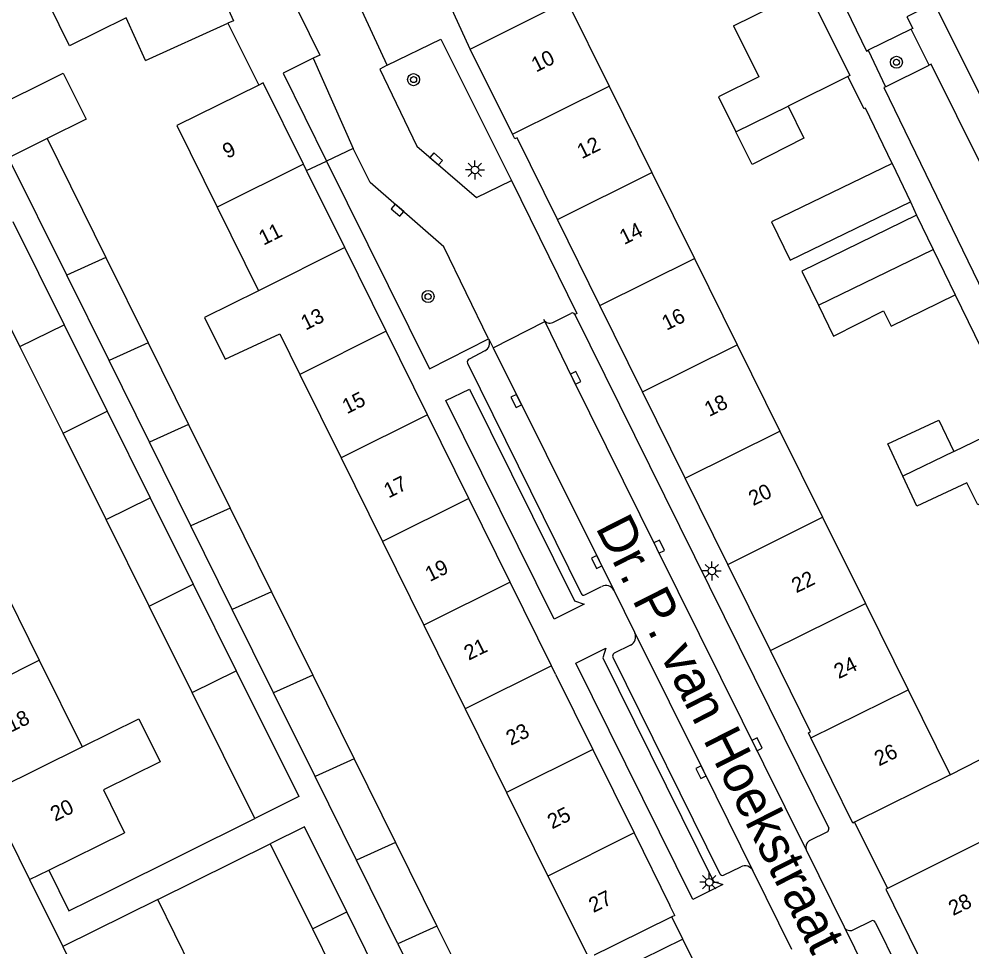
# Model space of a CAD drawing. Extents: x 132994 to 136000, y 393499 to 395512.
# Drawn here: x 134656.1 to 134719.4, y 394804.6 to 394866.3 of the extents above; entities that cross this region are included whole.
import ezdxf

# ---------------------------------------------------------------- set-up
doc = ezdxf.new("R2010")
doc.units = 0
for name, color, linetype in [('gg-afsc-erfafscheiding', 7, 'Continuous'), ('gg-afsc-hekwerk', 7, 'Continuous'), ('gg-afsc-muur', 7, 'Continuous'), ('gg-anno-huisnummerreeks BGT', 7, 'Continuous'), ('gg-anno-openbare ruimte label', 7, 'Continuous'), ('gg-bbg-bijgebouw', 7, 'Continuous'), ('gg-bbg-gedigitaliseerde bebouwing', 7, 'Continuous'), ('gg-bbg-gedigitaliseerde bijgebouw', 7, 'Continuous'), ('gg-bbg-hoofdgebouw', 7, 'Continuous'), ('gg-bbg-tussenscheiding', 7, 'Continuous'), ('gg-knt-verharding', 7, 'Continuous'), ('gg-knt-verharding nz', 7, 'Continuous'), ('gt-grn-weggrens', 7, 'Continuous'), ('gt-symb-boom', 7, 'Continuous'), ('gt-symb-kolk', 7, 'Continuous'), ('gt-symb-lichtmast', 7, 'Continuous')]:
    doc.layers.add(name, color=color, linetype=linetype)

# ---------------------------------------------------------------- blocks, each defined once
blk = doc.blocks.new('gt0-BOOM')
at = {"layer": 'gt-symb-boom'}
for radius in [0.4, 0.2]:
    blk.add_circle((0, 0), radius, dxfattribs=at)
blk = doc.blocks.new('gt0-KOLK')
at = {"layer": 'gt-symb-kolk'}
blk.add_lwpolyline([(0, 0), (0.375, 0), (0.375, 0.4), (-0.375, 0.4), (-0.375, 0), (0, 0)], dxfattribs=at)
blk = doc.blocks.new('gt0-LMAST')
at = {"layer": 'gt-symb-lichtmast'}
for p, q in [((-0.182, 0.173), (-0.447, 0.438)), ((-0.005, 0.246), (-0.005, 0.621)), ((0.172, 0.173), (0.437, 0.438)), ((-0.255, -0.004), (-0.63, -0.004)), ((-0.182, -0.181), (-0.447, -0.446)), ((-0.005, -0.254), (-0.005, -0.629)), ((0.437, -0.446), (0.172, -0.181)), ((0.245, -0.004), (0.62, -0.004))]:
    blk.add_line(p, q, dxfattribs=at)
blk.add_circle((-0.005, -0.004), 0.25, dxfattribs=at)

msp = doc.modelspace()

# ---------------------------------------------------------------- linework, layer by layer
at = {"layer": 'gg-afsc-erfafscheiding'}
for p, q in [((134669.936, 394866.005), (134671.979, 394861.892)), ((134712.191, 394860.319), (134711.124, 394862.459)), ((134718.25, 394847.96), (134722.304, 394839.548)), ((134717.91, 394816.05), (134723.72, 394819.02)), ((134700.152, 394805.133), (134697.46, 394803.809)), ((134701.846, 394801.69), (134700.152, 394805.133))]:
    msp.add_line(p, q, dxfattribs=at)
msp.add_lwpolyline([(134658.033, 394809.718), (134659.373, 394807.014), (134662.061, 394808.346)], dxfattribs=at)
at = {"layer": 'gg-afsc-hekwerk'}
for p, q in [((134711.564, 394812.911), (134713.758, 394808.509)), ((134700.152, 394805.133), (134699.421, 394806.611))]:
    msp.add_line(p, q, dxfattribs=at)
at = {"layer": 'gg-afsc-muur'}
for p, q in [((134662.061, 394808.346), (134671.717, 394813.147)), ((134665.272, 394807.774), (134672.749, 394811.474))]:
    msp.add_line(p, q, dxfattribs=at)
msp.add_lwpolyline([(134714.05, 394856.68), (134712.282, 394860.363), (134712.191, 394860.319)], dxfattribs=at)
at = {"layer": 'gg-bbg-bijgebouw'}
for p, q in [((134714.05, 394856.68), (134715.28, 394854.14)), ((134715.67, 394853.24), (134716.783, 394850.961)), ((134716.783, 394850.961), (134718.25, 394847.96)), ((134718.15, 394837.546), (134722.304, 394839.548))]:
    msp.add_line(p, q, dxfattribs=at)
for points in [[(134708.422, 394868.249), (134711.243, 394862.524), (134711.124, 394862.459)], [(134714.768, 394835.907), (134713.772, 394838.038), (134717.151, 394839.618), (134718.15, 394837.546)], [(134723.944, 394836.147), (134719.753, 394834.006), (134719.013, 394835.455), (134715.703, 394833.907), (134714.768, 394835.907)]]:
    msp.add_lwpolyline(points, dxfattribs=at)
at = {"layer": 'gg-bbg-gedigitaliseerde bebouwing'}
for p, q in [((134664.465, 394863.529), (134669.936, 394866.005)), ((134669.219, 394853.779), (134671.965, 394848.223)), ((134655.647, 394852.82), (134659.057, 394845.962)), ((134656.123, 394844.51), (134652.716, 394851.363)), ((134674.711, 394842.666), (134677.457, 394837.11)), ((134677.457, 394837.11), (134680.203, 394831.553)), ((134680.203, 394831.553), (134682.95, 394825.997)), ((134654.566, 394829.416), (134657.408, 394823.662)), ((134682.95, 394825.997), (134685.695, 394820.441)), ((134657.408, 394823.662), (134660.251, 394817.907)), ((134685.695, 394820.441), (134688.442, 394814.884)), ((134688.442, 394814.884), (134691.188, 394809.328)), ((134658.033, 394809.718), (134663.068, 394812.203)), ((134691.188, 394809.328), (134693.909, 394803.885)), ((134665.272, 394807.774), (134658.96, 394804.65)), ((134668.068, 394802.111), (134665.272, 394807.774))]:
    msp.add_line(p, q, dxfattribs=at)
for points in [[(134664.465, 394863.529), (134663.182, 394866.367), (134659.411, 394864.5), (134658.03, 394867.29), (134659.184, 394867.861)], [(134671.979, 394861.892), (134666.535, 394859.21), (134669.219, 394853.779)], [(134671.965, 394848.223), (134668.387, 394846.452), (134669.761, 394843.674), (134673.383, 394845.353), (134674.711, 394842.666)], [(134660.251, 394817.907), (134664.016, 394819.766), (134665.424, 394816.914), (134661.66, 394815.055), (134663.068, 394812.203)]]:
    msp.add_lwpolyline(points, dxfattribs=at)
at = {"layer": 'gg-bbg-gedigitaliseerde bijgebouw'}
for p, q in [((134703.52, 394865.821), (134708.422, 394868.249)), ((134711.124, 394862.459), (134707.141, 394860.487)), ((134702.526, 394861.106), (134703.681, 394858.773)), ((134657.924, 394858.33), (134661.828, 394850.442)), ((134659.226, 394849.266), (134655.366, 394857.064)), ((134661.828, 394850.442), (134664.64, 394844.76)), ((134662.038, 394843.585), (134659.226, 394849.266)), ((134659.057, 394845.962), (134661.914, 394840.215)), ((134664.64, 394844.76), (134667.327, 394839.332)), ((134658.981, 394838.763), (134656.123, 394844.51)), ((134664.725, 394838.156), (134662.038, 394843.585)), ((134661.914, 394840.215), (134664.772, 394834.467)), ((134667.327, 394839.332), (134670.076, 394833.777)), ((134661.839, 394833.015), (134658.981, 394838.763)), ((134667.474, 394832.602), (134664.725, 394838.156)), ((134664.772, 394834.467), (134667.63, 394828.72)), ((134670.076, 394833.777), (134672.825, 394828.222)), ((134664.696, 394827.268), (134661.839, 394833.015)), ((134670.223, 394827.046), (134667.474, 394832.602)), ((134667.63, 394828.72), (134670.489, 394822.969)), ((134672.825, 394828.222), (134675.575, 394822.667)), ((134667.555, 394821.518), (134664.696, 394827.268)), ((134672.972, 394821.491), (134670.223, 394827.046)), ((134675.575, 394822.667), (134678.324, 394817.112)), ((134671.717, 394813.147), (134667.555, 394821.518)), ((134675.721, 394815.937), (134672.972, 394821.491)), ((134678.324, 394817.112), (134681.073, 394811.557)), ((134678.471, 394810.381), (134675.721, 394815.937)), ((134672.749, 394811.474), (134675.55, 394805.814)), ((134681.073, 394811.557), (134683.823, 394806.002)), ((134681.22, 394804.827), (134678.471, 394810.381)), ((134680.662, 394801.202), (134677.823, 394806.939)), ((134683.823, 394806.002), (134686.65, 394800.289)), ((134675.55, 394805.814), (134678.389, 394800.077))]:
    msp.add_line(p, q, dxfattribs=at)
for points in [[(134703.52, 394865.821), (134705.199, 394862.43), (134702.526, 394861.106)], [(134653.846, 394860.137), (134658.996, 394862.687), (134660.517, 394859.614), (134657.924, 394858.33)], [(134707.141, 394860.487), (134708.2, 394858.352), (134704.754, 394856.608), (134703.681, 394858.773)], [(134714.05, 394856.68), (134706.044, 394852.803), (134707.275, 394850.262), (134715.28, 394854.14)], [(134715.67, 394853.24), (134708.06, 394849.528), (134709.169, 394847.254)], [(134709.169, 394847.254), (134710.166, 394845.212), (134713.488, 394846.877), (134713.983, 394845.874), (134718.25, 394847.96)], [(134670.489, 394822.969), (134674.648, 394814.604), (134671.717, 394813.147)], [(134677.823, 394806.939), (134675.021, 394812.599), (134672.749, 394811.474)], [(134681.22, 394804.827), (134684.093, 394799.023), (134686.65, 394800.289)]]:
    msp.add_lwpolyline(points, dxfattribs=at)
at = {"layer": 'gg-bbg-hoofdgebouw'}
for p, q in [((134688.843, 394858.625), (134686.02, 394864.28)), ((134695.269, 394861.814), (134698.103, 394856.084)), ((134675.16, 394856.211), (134674.946, 394856.644)), ((134677.692, 394851.087), (134675.16, 394856.211)), ((134698.103, 394856.084), (134700.938, 394850.355)), ((134694.648, 394847.235), (134691.818, 394852.966)), ((134680.438, 394845.531), (134677.692, 394851.087)), ((134700.938, 394850.355), (134703.772, 394844.626)), ((134697.478, 394841.504), (134694.648, 394847.235)), ((134683.183, 394839.974), (134680.438, 394845.531)), ((134703.772, 394844.626), (134706.607, 394838.896)), ((134700.309, 394835.771), (134697.478, 394841.504)), ((134685.929, 394834.417), (134683.183, 394839.974)), ((134706.607, 394838.896), (134709.441, 394833.167)), ((134703.139, 394830.04), (134700.309, 394835.771)), ((134688.675, 394828.861), (134685.929, 394834.417)), ((134709.441, 394833.167), (134712.276, 394827.439)), ((134705.969, 394824.309), (134703.139, 394830.04)), ((134691.42, 394823.304), (134688.675, 394828.861)), ((134712.276, 394827.439), (134715.11, 394821.709)), ((134691.703, 394822.732), (134691.42, 394823.304)), ((134691.703, 394822.732), (134694.166, 394817.747)), ((134715.11, 394821.709), (134717.91, 394816.05)), ((134711.44, 394812.85), (134708.658, 394818.508)), ((134694.166, 394817.747), (134696.912, 394812.191)), ((134717.91, 394816.05), (134711.564, 394812.911)), ((134653.946, 394814.788), (134656.76, 394809.09)), ((134711.564, 394812.911), (134711.44, 394812.85)), ((134696.912, 394812.191), (134699.296, 394807.364)), ((134720.08, 394811.66), (134713.758, 394808.509)), ((134656.76, 394809.09), (134658.033, 394809.718)), ((134713.758, 394808.509), (134713.64, 394808.45)), ((134713.64, 394808.45), (134716.42, 394802.795)), ((134699.62, 394806.71), (134699.296, 394807.364)), ((134699.62, 394806.71), (134699.421, 394806.611)), ((134699.421, 394806.611), (134693.909, 394803.885)), ((134658.96, 394804.65), (134661.811, 394798.878))]:
    msp.add_line(p, q, dxfattribs=at)
for points in [[(134667.778, 394871.742), (134670.3, 394866.17), (134669.936, 394866.005)], [(134686.02, 394864.28), (134692.457, 394867.497), (134695.269, 394861.814)], [(134674.946, 394856.644), (134672.28, 394862.04), (134671.979, 394861.892)], [(134691.818, 394852.966), (134689.14, 394858.39), (134689, 394858.31), (134688.843, 394858.625)], [(134708.658, 394818.508), (134708.49, 394818.85), (134708.63, 394818.92), (134705.969, 394824.309)]]:
    msp.add_lwpolyline(points, dxfattribs=at)
at = {"layer": 'gg-bbg-tussenscheiding'}
for p, q in [((134688.843, 394858.625), (134695.269, 394861.814)), ((134703.681, 394858.773), (134707.141, 394860.487)), ((134657.924, 394858.33), (134655.366, 394857.064)), ((134674.946, 394856.644), (134669.219, 394853.779)), ((134691.818, 394852.966), (134698.103, 394856.084)), ((134677.692, 394851.087), (134671.965, 394848.223)), ((134709.169, 394847.254), (134716.783, 394850.961)), ((134661.828, 394850.442), (134659.226, 394849.266)), ((134694.648, 394847.235), (134700.938, 394850.355)), ((134656.123, 394844.51), (134659.057, 394845.962)), ((134680.438, 394845.531), (134674.711, 394842.666)), ((134664.64, 394844.76), (134662.038, 394843.585)), ((134697.478, 394841.504), (134703.772, 394844.626)), ((134658.981, 394838.763), (134661.914, 394840.215)), ((134683.183, 394839.974), (134677.457, 394837.11)), ((134667.327, 394839.332), (134664.725, 394838.156)), ((134700.309, 394835.771), (134706.607, 394838.896)), ((134718.15, 394837.546), (134714.768, 394835.907)), ((134661.839, 394833.015), (134664.772, 394834.467)), ((134685.929, 394834.417), (134680.203, 394831.553)), ((134670.076, 394833.777), (134667.474, 394832.602)), ((134703.139, 394830.04), (134709.441, 394833.167)), ((134688.675, 394828.861), (134682.95, 394825.997)), ((134664.696, 394827.268), (134667.63, 394828.72)), ((134672.825, 394828.222), (134670.223, 394827.046)), ((134705.969, 394824.309), (134712.276, 394827.439)), ((134651.103, 394820.543), (134657.408, 394823.662)), ((134691.42, 394823.304), (134685.695, 394820.441)), ((134667.555, 394821.518), (134670.489, 394822.969)), ((134675.575, 394822.667), (134672.972, 394821.491)), ((134708.658, 394818.508), (134715.11, 394821.709)), ((134653.946, 394814.788), (134660.251, 394817.907)), ((134694.166, 394817.747), (134688.442, 394814.884)), ((134678.324, 394817.112), (134675.721, 394815.937)), ((134696.912, 394812.191), (134691.188, 394809.328)), ((134681.073, 394811.557), (134678.471, 394810.381)), ((134675.55, 394805.814), (134677.823, 394806.939)), ((134683.823, 394806.002), (134681.22, 394804.827))]:
    msp.add_line(p, q, dxfattribs=at)
at = {"layer": 'gg-knt-verharding'}
for p, q in [((134680.523, 394863.206), (134677.317, 394870.148)), ((134686.02, 394864.28), (134684.351, 394867.937)), ((134715.329, 394865.595), (134712.466, 394864.199)), ((134716.506, 394863.214), (134715.329, 394865.595)), ((134675.59, 394863.673), (134678.249, 394857.683)), ((134712.466, 394864.199), (134713.623, 394861.784)), ((134713.623, 394861.784), (134716.506, 394863.214)), ((134678.249, 394857.683), (134676.478, 394856.839)), ((134715.28, 394854.14), (134715.67, 394853.24)), ((134691.512, 394846.114), (134692.721, 394846.721)), ((134692.99, 394846.646), (134709.841, 394812.501)), ((134687.545, 394844.439), (134690.979, 394846.178)), ((134690.979, 394846.178), (134690.919, 394846.303)), ((134687.27, 394845.003), (134687.545, 394844.439)), ((134686.991, 394844.229), (134685.95, 394843.685)), ((134685.854, 394843.411), (134693.396, 394828.102)), ((134693.642, 394828.014), (134694.761, 394828.562)), ((134696.678, 394824.672), (134695.587, 394824.13)), ((134695.499, 394823.868), (134702.618, 394809.476)), ((134709.758, 394812.263), (134708.554, 394811.665)), ((134708.348, 394811.059), (134710.873, 394805.941)), ((134702.863, 394809.39), (134704.01, 394809.942)), ((134704.812, 394809.675), (134704.812, 394809.674)), ((134704.812, 394809.674), (134707.381, 394804.478)), ((134711.474, 394805.745), (134712.68, 394806.347)), ((134712.937, 394806.265), (134720.041, 394791.867))]:
    msp.add_line(p, q, dxfattribs=at)
for points in [[(134673.925, 394868.218), (134676.03, 394863.882), (134675.59, 394863.673)], [(134680.523, 394863.206), (134684.086, 394864.948), (134688.762, 394855.539)], [(134680.523, 394863.206), (134680.034, 394862.942), (134682.475, 394857.828), (134686.44, 394854.41), (134688.762, 394855.539)], [(134687.254, 394845.035), (134684.271, 394851.147), (134679.383, 394855.413), (134678.249, 394857.683)], [(134676.478, 394856.839), (134683.318, 394843.032), (134687.254, 394845.035)], [(134688.762, 394855.539), (134693.117, 394846.709), (134692.99, 394846.646)], [(134692.966, 394827.615), (134693.59, 394827.393), (134691.599, 394826.405), (134684.411, 394840.921), (134685.993, 394841.681), (134692.966, 394827.615)], [(134695.565, 394828.322), (134696.936, 394825.532), (134696.959, 394825.485)], [(134702.179, 394808.974), (134702.818, 394808.761), (134700.818, 394807.764), (134693.05, 394823.463), (134695.049, 394824.467), (134694.845, 394823.824), (134702.179, 394808.974)]]:
    msp.add_lwpolyline(points, dxfattribs=at)
for centre, radius, start, end in [((134692.817, 394846.545), 0.2, 30.2471, 118.59485), ((134691.308, 394846.499), 0.435, 206.6889, 297.95502), ((134686.712, 394844.767), 0.606, 297.38762, 22.96746), ((134686.059, 394843.493), 0.221, 119.62184, 201.76082), ((134695.04, 394828.029), 0.601, 29.1464, 117.61208), ((134693.556, 394828.161), 0.17, 200.19351, 300.43984), ((134696.407, 394825.221), 0.612, 296.31462, 25.55166), ((134695.694, 394823.948), 0.211, 120.52354, 202.34434), ((134709.639, 394812.438), 0.212, 304.25708, 17.29156), ((134708.818, 394811.237), 0.502, 121.65978, 200.79094), ((134704.278, 394809.41), 0.595, 26.37347, 116.79951), ((134702.786, 394809.562), 0.189, 207.23071, 294.08506), ((134712.767, 394806.177), 0.191, 27.34571, 117.26205), ((134711.277, 394806.16), 0.459, 208.46636, 295.40895)]:
    msp.add_arc(centre, radius, start, end, dxfattribs=at)
at = {"layer": 'gg-knt-verharding nz'}
for p, q in [((134716.855, 394867.325), (134723.564, 394853.816)), ((134710.873, 394805.941), (134718.509, 394790.479))]:
    msp.add_line(p, q, dxfattribs=at)
for points in [[(134709.401, 394870.518), (134709.288, 394870.469), (134712.357, 394864.137), (134712.466, 394864.199)], [(134716.855, 394867.325), (134715.042, 394866.432), (134715.427, 394865.643), (134715.329, 394865.595)], [(134675.59, 394863.673), (134673.601, 394862.689), (134676.478, 394856.839)], [(134723.564, 394853.816), (134721.794, 394852.926), (134716.655, 394863.288), (134716.506, 394863.214)], [(134713.623, 394861.784), (134713.514, 394861.73), (134720.842, 394846.595)], [(134690.979, 394846.178), (134692.853, 394842.351), (134698.401, 394831.125), (134708.348, 394811.059)], [(134687.545, 394844.439), (134694.601, 394830.288), (134695.565, 394828.322)], [(134696.959, 394825.485), (134701.533, 394816.318), (134704.812, 394809.675)]]:
    msp.add_lwpolyline(points, dxfattribs=at)
at = {"layer": 'gt-grn-weggrens'}
for p, q in [((134675.16, 394856.211), (134676.478, 394856.839)), ((134656.76, 394809.09), (134658.96, 394804.65))]:
    msp.add_line(p, q, dxfattribs=at)

# ---------------------------------------------------------------- block references
at = {"layer": 'gt-symb-boom'}
for p in [(134714.342, 394863.405), (134682.267, 394862.25), (134683.231, 394847.837)]:
    msp.add_blockref('gt0-BOOM', p, dxfattribs=at)
at = {"layer": 'gt-symb-kolk'}
for p, rotation in [((134683.633, 394856.829), -40.7562281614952), ((134681.329, 394853.727), 139.1177343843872), ((134692.853, 394842.351), -63.70563553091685), ((134689.263, 394840.987), 116.45318074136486), ((134698.401, 394831.125), -63.65508016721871), ((134694.601, 394830.288), 116.51813476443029), ((134704.903, 394817.993), -63.5829063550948), ((134701.533, 394816.318), 116.51813476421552)]:
    msp.add_blockref('gt0-KOLK', p, dxfattribs=dict(at, rotation=rotation))
at = {"layer": 'gt-symb-lichtmast'}
for p in [(134686.349, 394856.253), (134702.088, 394829.603), (134701.91, 394808.918)]:
    msp.add_blockref('gt0-LMAST', p, dxfattribs=at)

# ---------------------------------------------------------------- texts
at = {"layer": 'gg-anno-huisnummerreeks BGT'}
for s, rotation, p in [('10', 26.5, (134690.404, 394862.714)), ('9', 26.3, (134669.89, 394856.971)), ('12', 26.3, (134693.44, 394856.961)), ('11', 26.3, (134672.298, 394851.218)), ('14', 26.3, (134696.255, 394851.259)), ('13', 26.3, (134675.093, 394845.565)), ('16', 26.3, (134699.069, 394845.56)), ('15', 26.3, (134677.837, 394840.01)), ('18', 26.3, (134701.899, 394839.828)), ('17', 26.3, (134680.601, 394834.415)), ('20', 26.3, (134704.827, 394833.9)), ('19', 26.3, (134683.346, 394828.863)), ('22', 26.3, (134707.687, 394828.108)), ('21', 26.3, (134685.93, 394823.631)), ('24', 26.3, (134710.503, 394822.405)), ('18', 26.3, (134655.53, 394818.857)), ('23', 26.3, (134688.723, 394817.978)), ('26', 26.2, (134713.182, 394816.612)), ('20', 26.3, (134658.456, 394812.934)), ('25', 26.3, (134691.47, 394812.422)), ('27', 26.3, (134694.213, 394806.867)), ('28', 26.2, (134718.108, 394806.667))]:
    msp.add_text(s, height=1, rotation=rotation, dxfattribs=at).set_placement(p)
at = {"layer": 'gg-anno-openbare ruimte label'}
msp.add_text('Dr. P. van Hoekstraat', height=2.5, rotation=296.9, dxfattribs=at).set_placement((134694.325, 394832.49))

doc.saveas('drawing.dxf')
